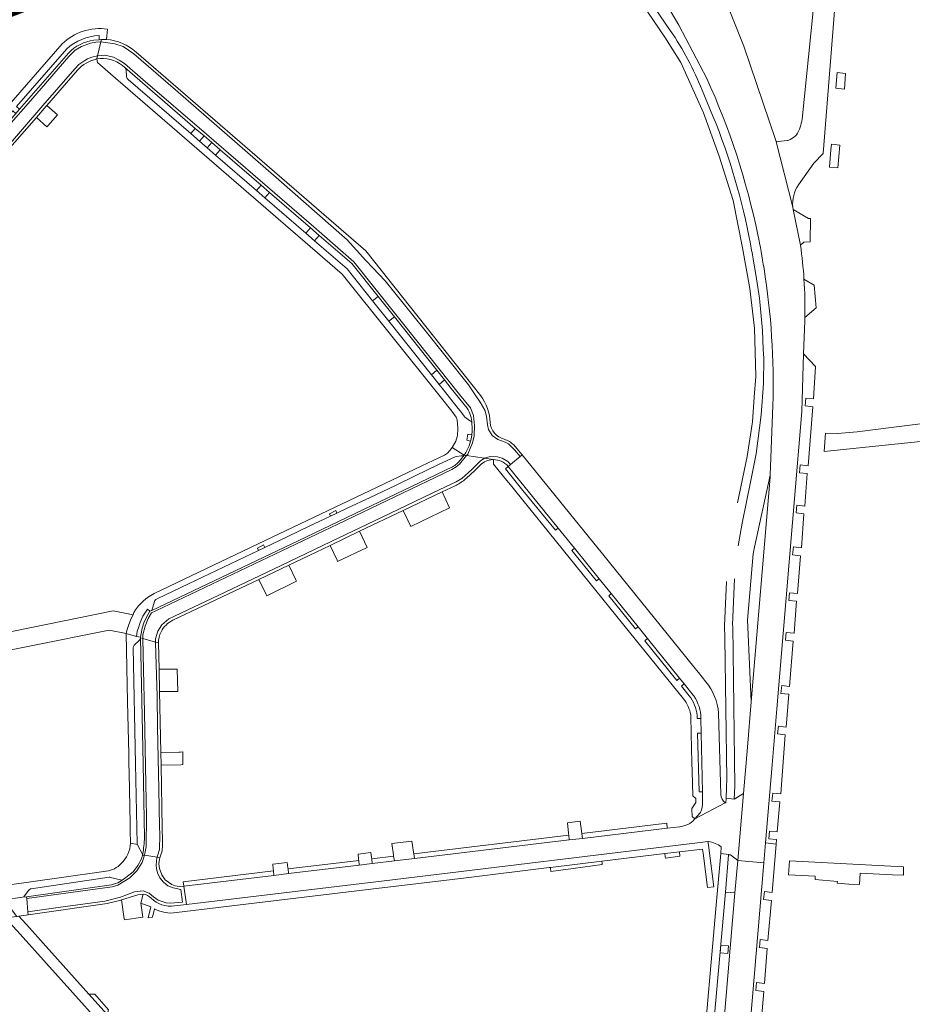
# Model space of a CAD drawing. Header units: metres. Extents: x 166325 to 190320, y 381923 to 404576.
# Tile 544 of 656: x 172413 to 172659, y 392947 to 393219. Entities that reach past the tile are written whole.
import ezdxf

# ---------------------------------------------------------------- set-up
doc = ezdxf.new("R2010")
doc.units = ezdxf.units.M
for name, color, linetype, lineweight in [('B-WE-VH-VERHARDING_ASFALT-GV', 8, 'Continuous', 18), ('B-WE-VH-VERHARDING_BETONSTRAATSTEEN-GV', 8, 'Continuous', 18), ('B-WE-VH-VERHARDING_N-WEG', 8, 'Continuous', 18), ('B-WE-VH-VERHARDING_STRAATBAKSTEEN-GV', 8, 'Continuous', 18)]:
    doc.layers.add(name, color=color, linetype=linetype, lineweight=lineweight)

msp = doc.modelspace()

# ---------------------------------------------------------------- linework, layer by layer
at = {"layer": 'B-WE-VH-VERHARDING_ASFALT-GV', "flags": 128}
for points in [[(172634.769, 393181.888), (172638.87, 393232.93), (172639.101, 393237.41), (172639.021, 393242.32), (172638.199, 393251.827), (172638.19, 393251.93), (172637.38, 393256.671), (172636.762, 393259.225), (172636.041, 393261.751), (172632.52, 393271.921), (172629.237, 393280.188), (172626.137, 393287.64), (172625.821, 393288.4), (172620.699, 393286.416), (172620.882, 393286.008), (172622.037, 393283.117), (172626.8, 393269.952), (172628.129, 393265.726), (172629.33, 393261.461), (172630.93, 393254.2), (172631.715, 393250.097), (172632.101, 393247.16)], [(172628.492, 393156.548), (172628.484, 393156.604), (172626.512, 393166.441), (172626.376, 393167.121), (172621.716, 393185.49), (172612.908, 393211.588), (172608.813, 393221.715), (172604.451, 393231.73), (172585.522, 393271.161), (172584.117, 393274.544)], [(172587.361, 393237.899), (172573.737, 393266.909), (172567.811, 393263.902), (172567.224, 393263.559), (172571.242, 393257.466), (172594.915, 393217.377), (172602.622, 393202.67)], [(172592.557, 393215.856), (172559.417, 393264.521), (172557.602, 393263.312), (172557.923, 393262.912), (172559.368, 393260.751), (172591.079, 393214.002), (172595.504, 393207.002), (172601.755, 393193.11), (172606.091, 393181.137), (172609.919, 393168.89), (172612.516, 393155.884), (172614.567, 393144.595), (172615.855, 393133.655), (172616.147, 393120.3), (172615.74, 393114.572), (172615.265, 393107.834), (172613.764, 393098.178), (172611.14, 393085.447)], [(172632.47, 393230.573), (172631.881, 393220.35), (172628.951, 393191.42)], [(172604.346, 393192.253), (172601.352, 393199.385)], [(172621.716, 393185.49), (172626.376, 393167.121)], [(172624.841, 393185.46), (172622.341, 393185.195)], [(172627.957, 393173.253), (172632.17, 393179.21), (172634.769, 393181.888)], [(172611.324, 393073.52), (172612.359, 393079.833), (172614.773, 393091.588), (172616.271, 393098.996), (172617.683, 393109.715), (172618.323, 393118.357), (172618.363, 393125.416), (172618.245, 393127.74), (172618.026, 393133.054), (172617.187, 393141.916), (172616.174, 393148.484), (172615.52, 393152.173)], [(172620.911, 393112.323), (172620.166, 393093.041), (172620.144, 393092.47), (172614.934, 393030.475), (172613.882, 393017.964), (172612.804, 393005.135), (172611.18, 392986.642), (172618.414, 392985.967), (172618.88, 392991.477), (172620.706, 393013.052), (172622.013, 393028.506), (172628.879, 393110.615), (172629.383, 393126.551), (172629.672, 393135.694), (172629.686, 393136.151), (172629.699, 393136.608)], [(172609.783, 393051.336), (172609.777, 393051.753), (172610.329, 393064.439)], [(172608.097, 393063.684), (172607.538, 393051.468), (172607.588, 393048.146), (172608.17, 393009.089), (172608.114, 393006.905), (172607.951, 393003.809), (172610.152, 393003.581), (172610.384, 393007.128), (172609.783, 393051.336)], [(172591.637, 392791.493), (172596.234, 392845.441), (172599.784, 392886.665), (172600.715, 392897.48), (172603.21, 392926.454), (172607.755, 392977.893), (172608.668, 392988.221), (172608.677, 392988.326), (172606.475, 392988.53), (172605.414, 392976.451), (172601.074, 392927.049), (172598.552, 392897.673), (172597.625, 392886.866), (172594.102, 392845.831), (172589.485, 392791.499)], [(172598.483, 392777.65), (172598.423, 392776.062), (172598.235, 392774.753), (172597.961, 392772.915), (172602.346, 392771.678), (172602.681, 392774.063), (172602.913, 392776.084), (172602.978, 392778.038), (172603.02, 392783.153), (172602.889, 392783.158), (172602.188, 392792.974), (172602.159, 392794.212), (172605.973, 392838.91), (172618.414, 392985.967), (172611.18, 392986.642), (172610.413, 392977.691), (172605.923, 392925.332), (172599.071, 392845.557), (172594.781, 392794.751), (172591.127, 392779.807), (172591.032, 392779.825), (172590.401, 392776.224), (172589.991, 392773.958), (172594.054, 392773.501)]]:
    msp.add_lwpolyline(points, dxfattribs=at)
at = {"layer": 'B-WE-VH-VERHARDING_ASFALT-GV'}
for points in [[(172601.352, 393199.385, 0.0554178), (172592.557, 393215.856)], [(172602.622, 393202.67, -0.0557375), (172616.74, 393159.431)], [(172614.695, 393156.935, 0.0502568), (172604.346, 393192.253)], [(172628.951, 393191.42, -0.0964058), (172627.431, 393187.041)], [(172627.431, 393187.041, -0.0991658), (172625.663, 393185.761)], [(172622.341, 393185.195, -0.4459754), (172621.716, 393185.49)], [(172625.663, 393185.761, -0.040113), (172624.841, 393185.46)], [(172626.376, 393167.121, -0.1668393), (172627.957, 393173.253)], [(172616.74, 393159.431, -0.0113285), (172618.437, 393150.166)], [(172615.52, 393152.173, 0.0065321), (172614.695, 393156.935)], [(172629.483, 393147.215, 0.0202612), (172628.492, 393156.548)], [(172618.437, 393150.166, -0.0464552), (172620.911, 393112.323)], [(172629.699, 393136.608, 0.0226268), (172629.483, 393147.215)]]:
    msp.add_lwpolyline(points, format="xyb", dxfattribs=at)
at = {"layer": 'B-WE-VH-VERHARDING_BETONSTRAATSTEEN-GV'}
for points in [[(172437.05, 393216.246, 0.2351062), (172424.532, 393212.155)], [(172425.865, 393210.819, -0.1740586), (172434.683, 393214.498)], [(172433.302, 393213.226, 0.1666278), (172426.307, 393209.662)], [(172435.449, 393213.399, -0.0257547), (172436.769, 393213.385)], [(172444.975, 393209.854, 0.1746012), (172436.769, 393213.385)], [(172428.765, 393204.903, -0.1582706), (172434.129, 393208.012)], [(172434.129, 393208.012, -0.2228755), (172441.204, 393206.219)], [(172542.789, 393107.588, 0.1520137), (172540.173, 393114.996)], [(172536.401, 393111.546, -0.1536629), (172537.745, 393107.341)], [(172537.745, 393107.341, 0.1939053), (172537.352, 393107.985)], [(172546.692, 393102.977, -0.3237101), (172542.789, 393107.588)], [(172549.296, 393101.394, 0.1301704), (172546.692, 393102.977)], [(172534.595, 393097.316, -0.0889895), (172532.388, 393095.332)], [(172540.073, 393095.878, -0.1842153), (172543.5, 393097.367)], [(172543.737, 393097.366, -0.0944563), (172545.791, 393096.922)], [(172547.789, 393095.487, 0.111573), (172545.791, 393096.922)], [(172533.132, 393090.157, 0.0530932), (172535.684, 393091.762)], [(172451.859, 393049.778, -0.1686078), (172455.169, 393052.992)], [(172451.178, 393046.732, -0.1316724), (172451.859, 393049.778)], [(172605.889, 393027.36, 0.1531665), (172602.384, 393035.985)], [(172599.967, 393026.642, 0.143265), (172597.74, 393032.138)], [(172598.54, 393032.784, -0.143382), (172600.99, 393026.745)], [(172596.204, 393031.267, -0.1240137), (172598.195, 393026.872)], [(172607.688, 393002.555, -0.2145825), (172606.476, 393004.829)], [(172601.471, 393002.798, -0.1299633), (172600.864, 392999.897)], [(172599.265, 392998.015, -0.1811745), (172595.152, 392995.936)], [(172443.428, 392991.389, -0.1931399), (172440.857, 392985.783)], [(172447.306, 392992.984, -0.0400544), (172446.783, 392988.318)], [(172603.133, 392991.896, -0.1022398), (172606.642, 392990.433)], [(172446.733, 392988.144, 0.089514), (172446.642, 392988.515)], [(172446.733, 392988.144, -0.0896772), (172446.686, 392987.754)], [(172440.857, 392985.783, -0.1778248), (172436.741, 392983.679)], [(172443.744, 392983.122, 0.1066726), (172446.686, 392987.754)], [(172440.425, 392980.752, -0.0938526), (172438.142, 392979.918)], [(172415.383, 392978.459, -0.1882271), (172416.035, 392978.844)], [(172446.953, 392977.342, -0.1505463), (172449.114, 392976.237)], [(172413.624, 392976.465, 0.172043), (172414.182, 392976.837)], [(172455.611, 392974.064, -0.2295052), (172449.114, 392976.237)], [(172450.073, 392973.232, 0.159354), (172456.097, 392972.226)]]:
    msp.add_lwpolyline(points, format="xyb", dxfattribs=at)
at = {"layer": 'B-WE-VH-VERHARDING_BETONSTRAATSTEEN-GV', "flags": 128}
for points in [[(172434.683, 393214.498), (172434.798, 393214.503), (172434.797, 393213.346), (172435.449, 393213.399)], [(172436.769, 393213.385), (172436.884, 393214.437), (172437.05, 393216.246)], [(172326.114, 393093.743), (172325.07, 393092.243), (172325.618, 393091.835), (172329.788, 393097.464), (172336.919, 393105.857), (172350.17, 393120.619), (172369.069, 393142.874), (172384.069, 393160.044), (172396.339, 393174.49), (172415.799, 393196.463), (172426.427, 393208.703), (172428.169, 393210.479), (172429.87, 393211.473), (172432.358, 393212.342), (172433.891, 393212.639), (172435.062, 393212.733), (172435.279, 393212.706), (172435.449, 393213.399), (172434.797, 393213.346), (172433.302, 393213.226)], [(172424.532, 393212.155), (172401.081, 393185.305), (172399.585, 393183.593), (172399.289, 393183.253), (172394.157, 393177.364), (172371.329, 393151.166), (172367.853, 393147.191), (172361.234, 393139.604), (172359.499, 393139.489), (172358.03, 393137.809), (172356.323, 393135.855), (172355.23, 393134.605), (172343.707, 393121.425), (172343.509, 393121.198), (172343.159, 393120.797), (172343.238, 393120.728)], [(172435.449, 393213.399), (172435.279, 393212.706), (172439.116, 393212.236), (172441.428, 393211.444), (172444.348, 393209.408), (172455.826, 393199.465), (172483.679, 393175.32), (172503.262, 393158.051), (172508.418, 393152.392), (172510.363, 393150.326), (172513.812, 393146.734), (172524.442, 393133.489), (172536.842, 393117.997), (172538.869, 393114.934), (172539.994, 393113.234), (172541.326, 393111.043), (172541.765, 393109.334), (172542.083, 393106.954), (172542.353, 393105.665), (172543.367, 393103.98), (172544.906, 393102.918), (172546.921, 393102.161), (172547.853, 393101.754), (172549.556, 393100.027), (172551.039, 393098.195), (172551.631, 393098.688), (172550.64, 393099.911), (172549.296, 393101.394)], [(172434.129, 393208.012), (172434.339, 393208.869), (172432.754, 393208.471), (172431.591, 393208.051), (172430.802, 393207.599), (172429.162, 393206.497), (172428.073, 393205.33), (172419.198, 393195.133), (172407.311, 393181.45), (172371.499, 393140.316), (172347.362, 393112.495), (172335.817, 393099.29), (172328.518, 393089.679), (172329.074, 393089.265), (172338.381, 393101.07), (172351.181, 393115.79), (172355.324, 393120.566), (172356.01, 393121.353), (172380.591, 393149.545), (172380.785, 393149.768)], [(172426.307, 393209.662), (172412.748, 393194.142), (172411.756, 393192.968), (172401.595, 393181.293), (172400.541, 393180.269), (172399.261, 393178.836), (172389.884, 393167.826), (172388.869, 393166.654), (172379.353, 393155.764), (172378.364, 393154.598), (172370.068, 393145.107)], [(172378.364, 393154.598), (172379.353, 393155.764), (172378.532, 393156.481), (172388.041, 393167.354), (172388.869, 393166.654), (172389.884, 393167.826), (172389.054, 393168.533), (172398.431, 393179.543), (172399.691, 393180.995), (172400.541, 393180.269), (172401.595, 393181.293), (172400.774, 393182.017), (172410.944, 393193.652), (172411.756, 393192.968), (172412.748, 393194.142), (172411.962, 393194.852), (172425.865, 393210.819)], [(172536.277, 393098.467), (172536.643, 393098.902), (172537.945, 393101.945), (172538.372, 393103.918), (172538.465, 393106.746), (172538.192, 393109.527), (172537.325, 393111.669), (172534.302, 393115.345), (172522.925, 393129.679), (172505.121, 393151.984), (172494.059, 393161.614), (172464.406, 393187.232), (172446.88, 393202.38), (172441.747, 393206.81), (172440.339, 393207.701), (172438.715, 393208.489), (172436.3, 393209.066), (172434.339, 393208.869), (172434.129, 393208.012)], [(172540.173, 393114.996), (172535.198, 393121.261), (172508.428, 393154.994), (172444.975, 393209.854)], [(172434.129, 393208.012), (172434.306, 393207.023), (172440.048, 393202.06), (172440.639, 393201.549), (172501.906, 393148.593), (172528.954, 393114.799), (172532.206, 393110.697), (172533.353, 393109.051), (172533.628, 393108.374), (172533.779, 393107.359), (172533.883, 393105.838), (172533.766, 393103.98), (172533.269, 393102.41), (172532.266, 393100.665), (172535.581, 393098.57)], [(172441.91, 393205.635), (172441.204, 393206.219)], [(172441.204, 393206.219), (172441.91, 393205.635), (172461.33, 393188.859), (172463.74, 393186.776), (172465.903, 393184.908), (172468.183, 393182.938), (172479.535, 393173.131), (172481.809, 393171.167), (172493.178, 393161.345), (172495.564, 393159.284), (172504.599, 393151.479), (172511.806, 393142.433), (172516.327, 393136.76), (172528.072, 393122.018), (172530.2, 393119.347), (172532.042, 393117.035), (172536.401, 393111.546)], [(172380.785, 393149.768), (172381.492, 393150.578), (172381.774, 393150.902), (172383.999, 393153.454), (172386.369, 393156.173), (172393.925, 393164.839), (172397.01, 393168.401), (172401.948, 393174.103), (172402.022, 393174.189), (172402.908, 393175.211), (172402.984, 393175.299), (172406.072, 393178.865), (172406.317, 393179.148), (172408.442, 393181.586), (172408.789, 393181.984), (172417.422, 393191.889), (172420.117, 393194.981), (172420.297, 393195.188), (172428.765, 393204.903)], [(172537.352, 393107.985), (172535.726, 393109.187), (172535.57, 393109.324), (172534.824, 393110.342), (172533.62, 393111.944), (172529.864, 393116.641), (172528.677, 393118.133), (172526.551, 393120.805), (172514.815, 393135.555), (172510.298, 393141.232), (172503.275, 393150.059), (172494.297, 393157.817), (172491.911, 393159.878), (172480.543, 393169.701), (172478.27, 393171.666), (172466.918, 393181.474), (172464.638, 393183.444), (172462.476, 393185.313), (172460.065, 393187.395), (172442.764, 393202.345)], [(172535.581, 393098.57), (172536.068, 393099.325), (172536.562, 393100.237), (172536.958, 393101.129), (172537.19, 393101.792), (172537.398, 393102.445), (172536.381, 393102.732), (172536.654, 393104.394), (172537.723, 393104.24), (172537.797, 393105.221), (172537.807, 393106.269), (172537.745, 393107.341)], [(172537.745, 393107.341), (172537.807, 393106.269), (172537.797, 393105.221), (172537.723, 393104.24), (172537.539, 393102.998), (172537.398, 393102.445), (172537.19, 393101.792), (172536.958, 393101.129), (172536.562, 393100.237), (172536.068, 393099.325), (172535.581, 393098.57), (172536.277, 393098.467)], [(172446.155, 393048.306), (172446.168, 393048.136), (172446.871, 393047.939), (172446.857, 393048.944), (172447.445, 393051.33), (172448.342, 393053.444), (172449.261, 393055.031), (172450.411, 393055.575), (172467.848, 393063.884), (172500.674, 393079.534), (172532.195, 393094.579), (172533.426, 393095.325), (172534.314, 393096.141), (172536.277, 393098.467), (172535.581, 393098.57), (172534.595, 393097.316)], [(172543.5, 393097.367), (172543.737, 393097.366), (172541.268, 393097.73), (172539.996, 393096.898), (172537.717, 393094.638), (172534.932, 393092.165), (172533.382, 393091.215), (172528.856, 393089.056), (172512.973, 393081.455), (172498.9, 393074.723), (172484.867, 393068.032), (172467.611, 393059.806), (172455.607, 393054.126), (172453.974, 393053.367), (172452.102, 393051.714), (172450.977, 393049.933), (172450.332, 393047.82), (172450.353, 393046.963), (172451.178, 393046.732)], [(172547.789, 393095.487), (172548.382, 393095.981), (172547.63, 393096.817), (172546.096, 393097.718), (172544.85, 393098.093), (172542.938, 393098.228), (172541.648, 393097.895), (172541.268, 393097.73), (172543.737, 393097.366)], [(172543.737, 393097.366), (172543.747, 393096.482), (172543.751, 393096.084), (172547.32, 393091.65), (172547.914, 393090.912), (172581.291, 393049.701), (172596.204, 393031.267)], [(172602.384, 393035.985), (172600.31, 393038.55), (172600.224, 393038.656), (172599.034, 393040.127), (172573.797, 393071.334), (172551.631, 393098.688), (172551.039, 393098.195), (172548.382, 393095.981), (172547.789, 393095.487), (172550.93, 393091.596), (172561.589, 393078.44), (172566.105, 393072.892), (172572.937, 393064.438), (172576.259, 393060.338), (172583.665, 393051.202), (172586.269, 393047.978), (172595.136, 393036.999)], [(172532.388, 393095.332), (172489.708, 393074.967), (172449.293, 393055.721), (172448.785, 393055.483), (172448.322, 393054.672), (172447.248, 393052.572), (172446.61, 393050.765), (172446.155, 393048.306)], [(172535.684, 393091.762), (172537.194, 393093.077), (172538.66, 393094.437), (172540.073, 393095.878)], [(172597.74, 393032.138), (172595.602, 393034.785), (172596.379, 393035.459), (172595.136, 393036.999), (172594.351, 393036.312), (172585.478, 393047.314), (172586.269, 393047.978), (172583.665, 393051.202), (172582.902, 393050.628), (172575.539, 393059.735), (172576.259, 393060.338), (172572.937, 393064.438), (172572.186, 393063.871), (172565.379, 393072.276), (172566.105, 393072.892), (172561.589, 393078.44), (172560.858, 393077.858), (172551.846, 393088.828), (172546.982, 393094.829), (172547.789, 393095.487)], [(172487.171, 393068.239), (172492.776, 393070.909), (172498.553, 393073.664), (172506.716, 393077.558), (172518.762, 393083.303), (172529.565, 393088.456), (172533.132, 393090.157)], [(172455.169, 393052.992), (172478.864, 393064.281), (172487.171, 393068.239)], [(172446.168, 393048.136), (172446.155, 393048.306), (172445.09, 393048.477), (172442.256, 393049.313), (172442.635, 393030.464), (172442.924, 393016.082), (172442.979, 393013.354), (172443.03, 393010.881), (172443.317, 392996.795), (172443.357, 392994.879), (172443.428, 392991.389), (172445.334, 392991.008)], [(172446.168, 393048.136), (172446.899, 393013.345), (172447.306, 392992.984)], [(172446.783, 392988.318), (172446.733, 392988.144), (172447.316, 392988.055), (172447.76, 392990.404), (172447.867, 392998.909), (172447.692, 393007.679), (172447.289, 393027.507), (172447, 393039.268), (172446.871, 393047.939), (172446.168, 393048.136)], [(172445.334, 392991.008), (172445.302, 392991.236), (172444.849, 393013.29), (172444.204, 393045.351)], [(172444.474, 393046.068), (172445.892, 393047.478)], [(172595.136, 393036.999), (172596.379, 393035.459), (172598.54, 393032.784)], [(172598.195, 393026.872), (172598.252, 393026.523), (172598.351, 393021.693), (172598.516, 393013.634), (172598.576, 393011.323), (172598.755, 393004.489), (172599.569, 393003.735), (172599.607, 393002.684), (172598.514, 393001.003), (172598.525, 393000.586), (172598.567, 392998.917)], [(172601.471, 393002.798), (172601.401, 393005.598), (172600.541, 393005.605), (172600.09, 393021.798), (172601.041, 393021.803), (172600.94, 393025.811), (172599.99, 393025.806), (172599.967, 393026.642)], [(172600.99, 393026.745), (172600.94, 393025.811), (172601.041, 393021.803), (172601.466, 393005.598), (172601.401, 393005.598), (172601.471, 393002.798)], [(172606.476, 393004.829), (172605.889, 393027.36)], [(172606.642, 392990.433), (172606.475, 392988.53), (172608.677, 392988.326), (172608.668, 392988.221), (172609.206, 392988.184), (172611.18, 392986.642), (172612.804, 393005.135), (172610.152, 393003.581), (172607.951, 393003.809), (172607.849, 393002.542), (172607.688, 393002.555), (172599.343, 392998.104), (172599.265, 392998.015)], [(172600.864, 392999.897), (172600.796, 392999.765), (172599.343, 392998.104), (172607.688, 393002.555)], [(172598.567, 392998.917), (172598.57, 392998.805), (172599.343, 392998.104), (172600.796, 392999.765), (172600.864, 392999.897)], [(172595.152, 392995.936), (172591.727, 392995.52), (172568.279, 392992.69), (172564.658, 392992.345), (172521.875, 392987.164), (172516.318, 392986.497), (172510.213, 392985.757), (172506.637, 392985.326), (172487.113, 392983), (172483.072, 392982.503), (172458.171, 392979.492), (172458.908, 392974.46), (172515.772, 392981.295), (172600.788, 392991.635)], [(172446.642, 392988.515), (172445.422, 392990.794), (172445.334, 392991.008), (172443.428, 392991.389)], [(172573.678, 392986.424), (172591.05, 392988.526), (172595.137, 392989.02), (172601.449, 392989.784), (172601.593, 392988.676), (172602.831, 392979.139), (172604.617, 392979.364), (172603.097, 392990.871), (172602.965, 392991.868), (172600.788, 392991.635), (172515.772, 392981.295), (172458.908, 392974.46), (172455.611, 392974.064)], [(172600.788, 392991.635), (172602.965, 392991.868), (172603.133, 392991.896)], [(172616.819, 392932.277), (172618.35, 392950.454), (172616.136, 392950.695), (172616.377, 392952.913), (172618.538, 392952.678), (172619.353, 392962.349), (172617.157, 392962.588), (172617.398, 392964.806), (172619.54, 392964.573), (172620.468, 392975.585), (172618.301, 392975.82), (172618.542, 392978.038), (172620.709, 392977.803), (172621.816, 392991.176), (172618.88, 392991.477), (172618.414, 392985.967)], [(172414.707, 392976.618), (172414.756, 392976.09), (172438.322, 392979.361), (172439.929, 392979.826), (172443.213, 392981.878), (172445.187, 392983.796), (172446.695, 392986.08), (172447.316, 392988.055), (172446.733, 392988.144)], [(172451.562, 392987.406), (172450.799, 392987.523), (172450.744, 392987.361), (172450.571, 392986.483), (172450.501, 392985.335), (172450.576, 392984.378), (172450.871, 392983.258), (172451.503, 392981.825), (172452.508, 392980.6), (172453.754, 392979.669), (172455.189, 392979.03), (172457.335, 392978.612), (172457.81, 392975.12), (172454.51, 392974.818), (172453.26, 392974.911), (172451.106, 392975.677), (172449.814, 392976.559), (172448.595, 392977.567), (172446.898, 392978.211), (172444.503, 392977.949), (172440.634, 392976.477), (172436.36, 392975.407), (172423.42, 392973.643), (172415.092, 392972.431), (172415.166, 392971.631), (172437.024, 392974.732), (172438.922, 392975.18), (172440.792, 392975.712), (172440.978, 392975.769), (172445.459, 392977.136), (172446.953, 392977.342)], [(172455.611, 392974.064), (172458.908, 392974.46), (172458.171, 392979.492), (172456.841, 392979.465), (172455.748, 392979.624), (172454.812, 392979.98), (172452.994, 392981.299), (172452.044, 392982.699), (172451.432, 392984.388), (172451.239, 392985.723), (172451.45, 392987.012), (172451.562, 392987.406)], [(172456.097, 392972.226), (172456.151, 392972.232), (172505.977, 392978.23), (172536.161, 392981.883), (172559.094, 392984.659), (172559.449, 392984.702), (172573.678, 392986.424)], [(172618.414, 392985.967), (172605.973, 392838.91), (172602.159, 392794.212), (172602.188, 392792.974), (172602.889, 392783.158), (172603.02, 392783.153)], [(172436.741, 392983.679), (172423.702, 392981.821), (172409.319, 392979.771), (172408.864, 392979.706), (172406.929, 392979.431), (172405.893, 392979.283), (172408.565, 392975.746), (172413.624, 392976.465)], [(172443.744, 392983.122), (172441.4, 392981.355), (172440.425, 392980.752)], [(172441.242, 392981.279), (172441.4, 392981.355), (172443.744, 392983.122)], [(172438.142, 392979.918), (172414.707, 392976.618)], [(172414.182, 392976.837), (172415.383, 392978.459)], [(172446.953, 392977.342), (172446.249, 392974.834), (172449.063, 392973.863), (172448.344, 392970.805), (172449.5, 392970.965), (172450.073, 392973.232)], [(172591.032, 392779.825), (172591.127, 392779.807), (172594.781, 392794.751), (172599.071, 392845.557), (172605.923, 392925.332), (172610.413, 392977.691), (172607.755, 392977.893), (172603.21, 392926.454), (172600.715, 392897.48), (172599.784, 392886.665)]]:
    msp.add_lwpolyline(points, dxfattribs=at)
for points in [[(172640.986, 393203.998), (172638.646, 393204.248), (172638.297, 393199.948), (172640.663, 393199.69)], [(172423.284, 393192.585), (172420.297, 393195.188), (172420.117, 393194.981), (172417.422, 393191.889), (172420.352, 393189.314), (172420.561, 393189.541)], [(172639.36, 393184.236), (172637.042, 393184.485), (172636.918, 393182.953), (172636.531, 393178.176), (172638.862, 393177.961)], [(172625.487, 393034.705), (172626.529, 393047.233), (172624.361, 393047.465), (172624.59, 393049.605), (172626.758, 393049.373), (172627.423, 393058.216), (172625.257, 393058.465), (172625.501, 393060.589), (172627.667, 393060.34), (172628.504, 393070.815), (172626.339, 393071.07), (172626.598, 393073.273), (172628.763, 393073.018), (172629.469, 393082.39), (172627.302, 393082.629), (172627.538, 393084.773), (172629.705, 393084.534), (172630.405, 393093.496), (172628.237, 393093.726), (172628.467, 393095.897), (172630.635, 393095.667), (172631.944, 393111.921), (172629.775, 393112.187), (172629.951, 393114.288), (172632.123, 393114.106), (172632.674, 393123.058), (172629.383, 393126.551), (172628.879, 393110.615), (172622.013, 393028.506), (172620.706, 393013.052), (172618.88, 392991.477), (172621.816, 392991.176), (172621.918, 392992.409), (172619.747, 392992.609), (172619.944, 392994.751), (172622.115, 392994.551), (172622.792, 393002.798), (172620.627, 393003.051), (172620.884, 393005.248), (172623.049, 393004.995), (172624.323, 393021.334), (172622.157, 393021.58), (172622.4, 393023.72), (172624.566, 393023.474), (172625.263, 393032.532), (172623.094, 393032.756), (172623.318, 393034.929)], [(172674.895, 393108.862), (172653.589, 393106.182), (172644.136, 393105.044), (172638.724, 393104.585), (172635.46, 393104.67), (172635.08, 393099.64), (172664.351, 393102.646), (172664.53, 393102.664), (172675.429, 393103.783)], [(172537.723, 393104.24), (172536.654, 393104.394), (172536.381, 393102.732), (172537.398, 393102.445), (172537.539, 393102.998)], [(172535.581, 393098.57), (172532.266, 393100.665), (172531.686, 393099.846), (172530.968, 393099.147), (172530.129, 393098.613), (172523.914, 393095.595), (172507.506, 393087.778), (172480.628, 393074.974), (172449.982, 393060.344), (172449.01, 393059.788), (172448.108, 393059.239), (172446.992, 393058.342), (172445.663, 393057.007), (172444.839, 393055.856), (172444.385, 393055.081), (172444.133, 393054.465), (172443.54, 393053.263), (172442.905, 393051.555), (172442.442, 393050.19), (172442.256, 393049.313), (172445.09, 393048.477), (172445.151, 393049.152), (172445.317, 393049.926), (172445.608, 393050.881), (172446.106, 393052.347), (172446.881, 393054.132), (172447.393, 393054.962), (172448.137, 393056.046), (172448.785, 393055.483), (172449.293, 393055.721), (172450.089, 393058.195), (172450.187, 393058.414), (172450.407, 393058.702), (172450.967, 393058.952), (172459.469, 393063.067), (172469.093, 393067.628), (172478.746, 393072.235), (172478.499, 393072.932), (172480.203, 393073.784), (172480.555, 393073.067), (172486.916, 393076.092), (172492.814, 393078.93), (172498.665, 393081.71), (172498.378, 393082.411), (172500.12, 393083.266), (172500.456, 393082.56), (172503.305, 393083.914), (172509.6, 393086.873), (172516.67, 393090.231), (172522.053, 393092.889), (172528.558, 393095.96), (172533.09, 393098.136), (172533.4, 393098.215), (172534.797, 393098.404), (172535.202, 393098.422)], [(172531.584, 393084.018), (172529.565, 393088.456), (172518.762, 393083.303), (172520.879, 393078.849)], [(172498.665, 393081.71), (172500.456, 393082.56), (172500.12, 393083.266), (172498.378, 393082.411)], [(172498.553, 393073.664), (172500.483, 393069.57), (172500.643, 393069.231), (172508.815, 393073.087), (172506.716, 393077.558)], [(172478.746, 393072.235), (172480.555, 393073.067), (172480.203, 393073.784), (172478.499, 393072.932)], [(172487.171, 393068.239), (172478.864, 393064.281), (172480.9, 393060.093), (172481.067, 393059.748), (172489.293, 393063.797), (172489.131, 393064.135)], [(172446.155, 393048.306), (172446.61, 393050.765), (172447.248, 393052.572), (172448.322, 393054.672), (172448.785, 393055.483), (172448.137, 393056.046), (172447.393, 393054.962), (172446.881, 393054.132), (172446.106, 393052.347), (172445.608, 393050.881), (172445.317, 393049.926), (172445.151, 393049.152), (172445.09, 393048.477)], [(172392.949, 393044.005), (172393.467, 393041.364), (172437.508, 393050.272), (172442.256, 393049.313), (172442.442, 393050.19), (172442.905, 393051.555), (172443.54, 393053.263), (172444.133, 393054.465), (172438.616, 393055.589), (172392.536, 393046.219)], [(172451.886, 393012.968), (172451.822, 393016.481), (172451.744, 393020.777), (172451.472, 393033.266), (172451.337, 393039.431), (172451.178, 393046.732), (172450.353, 393046.963), (172450.435, 393043.688), (172450.798, 393032.021), (172450.882, 393023.453), (172451.266, 393006.302), (172451.45, 392996.146), (172451.528, 392993.734), (172451.484, 392989.679), (172451.016, 392988.165), (172450.799, 392987.523), (172451.562, 392987.406), (172452.091, 392989.055), (172452.162, 392989.277), (172452.275, 392990.786), (172452.27, 392991.832), (172452.263, 392992.223), (172452.204, 392995.491)], [(172456.509, 393033.331), (172456.327, 393039.516), (172456.033, 393039.511), (172451.337, 393039.431), (172451.472, 393033.266), (172456.033, 393033.325)], [(172451.886, 393012.968), (172457.359, 393013.094), (172457.901, 393013.106), (172457.849, 393016.606), (172457.227, 393016.593), (172456.751, 393016.583), (172451.822, 393016.481)], [(172568.104, 392994.075), (172567.668, 392997.531), (172564.153, 392997.068), (172564.465, 392994.154), (172564.517, 392993.667), (172564.658, 392992.345), (172568.279, 392992.69)], [(172591.727, 392995.52), (172591.563, 392996.979), (172568.104, 392994.075), (172568.279, 392992.69)], [(172564.658, 392992.345), (172564.517, 392993.667), (172521.684, 392988.442), (172521.875, 392987.164)], [(172515.651, 392991.308), (172516.068, 392988.221), (172516.128, 392987.78), (172516.318, 392986.497), (172521.875, 392987.164), (172521.684, 392988.442), (172521.613, 392988.926), (172521.167, 392991.991)], [(172510.213, 392985.757), (172510.068, 392987.055), (172510.004, 392987.495), (172509.808, 392988.833), (172506.286, 392988.406), (172506.441, 392986.966), (172506.478, 392986.624), (172506.637, 392985.326)], [(172591.05, 392988.526), (172591.169, 392987.646), (172591.223, 392987.244), (172595.218, 392987.798), (172595.137, 392989.02)], [(172482.73, 392985.592), (172482.862, 392984.344), (172482.919, 392983.808), (172483.072, 392982.503), (172487.113, 392983), (172486.947, 392984.28), (172486.902, 392984.621), (172486.712, 392986.056)], [(172506.637, 392985.326), (172506.478, 392986.624), (172486.947, 392984.28), (172487.113, 392983)], [(172516.128, 392987.78), (172510.068, 392987.055), (172510.213, 392985.757), (172516.318, 392986.497)], [(172559.564, 392983.589), (172565.728, 392984.417), (172573.73, 392985.492), (172573.707, 392985.897), (172573.678, 392986.424), (172559.449, 392984.702)], [(172656.968, 392984.84), (172625.512, 392986.508), (172625.206, 392982.706), (172632.613, 392982.279), (172632.561, 392981.351), (172638.703, 392980.864), (172638.662, 392980.344), (172641.86, 392980.076), (172644.798, 392979.98), (172644.959, 392983.113), (172653.969, 392982.648), (172656.942, 392982.528), (172656.961, 392983.881)], [(172483.072, 392982.503), (172482.919, 392983.808), (172457.996, 392980.75), (172458.171, 392979.492)], [(172446.249, 392974.834), (172446.953, 392977.342), (172445.459, 392977.136), (172440.978, 392975.769), (172441.687, 392970.554), (172441.734, 392970.211), (172446.806, 392970.928)], [(172606.507, 392963.242), (172608.632, 392963.061), (172608.452, 392960.933), (172606.326, 392961.113)]]:
    msp.add_lwpolyline(points, close=True, dxfattribs=at)
at = {"layer": 'B-WE-VH-VERHARDING_N-WEG', "const_width": 15, "flags": 128}
msp.add_lwpolyline([(173440.504, 394081.429), (173382.281, 394042.927), (173289.622, 393959.443), (173189.131, 393823.78), (172975.541, 393542.255), (172952.703, 393515.514), (172895.932, 393482.251), (172671.865, 393391.332), (172595.518, 393317.631), (172558.324, 393285.019), (172453.695, 393244.445), (172352.694, 393205.113), (172266.121, 393159.88), (172170.366, 393102.847), (171981.917, 392986.621), (171821.233, 392886.323), (171697.675, 392828.487), (171390.735, 392716.389)], dxfattribs=at)
at = {"layer": 'B-WE-VH-VERHARDING_STRAATBAKSTEEN-GV', "flags": 128}
for points in [[(172407.311, 393181.45), (172419.198, 393195.133), (172428.073, 393205.33), (172429.162, 393206.497), (172430.802, 393207.599), (172431.591, 393208.051), (172432.754, 393208.471), (172434.339, 393208.869), (172435.279, 393212.706), (172435.062, 393212.733), (172433.891, 393212.639), (172432.358, 393212.342), (172429.87, 393211.473), (172428.169, 393210.479), (172426.427, 393208.703), (172415.799, 393196.463), (172396.339, 393174.49)], [(172442.764, 393202.345), (172460.065, 393187.395), (172461.33, 393188.859), (172441.91, 393205.635)], [(172442.194, 393204.987), (172442.366, 393203.069)], [(172632.265, 393145.531), (172629.483, 393147.215)], [(172629.699, 393136.608), (172632.881, 393139.316), (172632.265, 393145.531)], [(172536.401, 393111.546), (172532.042, 393117.035), (172530.2, 393119.347), (172528.677, 393118.133)], [(172528.677, 393118.133), (172529.864, 393116.641), (172533.62, 393111.944), (172534.824, 393110.342), (172535.57, 393109.324), (172535.726, 393109.187), (172537.352, 393107.985)], [(172535.581, 393098.57), (172535.202, 393098.422), (172534.797, 393098.404), (172533.4, 393098.215), (172533.09, 393098.136), (172528.558, 393095.96), (172522.053, 393092.889), (172516.67, 393090.231), (172509.6, 393086.873), (172503.305, 393083.914), (172500.456, 393082.56), (172498.665, 393081.71), (172492.814, 393078.93), (172486.916, 393076.092), (172480.555, 393073.067), (172478.746, 393072.235), (172469.093, 393067.628), (172459.469, 393063.067), (172450.967, 393058.952), (172450.407, 393058.702), (172450.187, 393058.414), (172450.089, 393058.195), (172449.293, 393055.721), (172489.708, 393074.967), (172532.388, 393095.332)], [(172534.595, 393097.316), (172535.581, 393098.57)], [(172444.204, 393045.351), (172444.849, 393013.29), (172445.302, 392991.236), (172445.334, 392991.008), (172445.422, 392990.794), (172446.642, 392988.515)], [(172446.733, 392988.144), (172446.783, 392988.318)], [(172413.624, 392976.465), (172414.707, 392976.618), (172438.142, 392979.918)], [(172440.68, 392981.244), (172437.948, 392981.904), (172437.733, 392981.998), (172437.521, 392981.999), (172416.035, 392978.844)], [(172440.425, 392980.752), (172441.4, 392981.355)], [(172441.4, 392981.355), (172441.242, 392981.279)], [(172436.952, 392944.086), (172431.925, 392949.701), (172419.334, 392963.763), (172415.524, 392968.018), (172412.613, 392971.269), (172412.014, 392971.182), (172409.955, 392970.882), (172408.976, 392970.74), (172411.047, 392968.431), (172412.973, 392966.284), (172434.79, 392941.963), (172454.03, 392920.416), (172458.695, 392915.191)]]:
    msp.add_lwpolyline(points, dxfattribs=at)
for points in [[(172548.382, 393095.981), (172551.039, 393098.195), (172549.556, 393100.027), (172547.853, 393101.754), (172546.921, 393102.161), (172544.906, 393102.918), (172543.367, 393103.98), (172542.353, 393105.665), (172542.083, 393106.954), (172541.765, 393109.334), (172541.326, 393111.043), (172539.994, 393113.234), (172538.869, 393114.934), (172536.842, 393117.997), (172524.442, 393133.489), (172513.812, 393146.734), (172510.363, 393150.326), (172508.418, 393152.392), (172503.262, 393158.051), (172483.679, 393175.32), (172455.826, 393199.465), (172444.348, 393209.408), (172441.428, 393211.444), (172439.116, 393212.236), (172435.279, 393212.706), (172434.339, 393208.869), (172436.3, 393209.066), (172438.715, 393208.489), (172440.339, 393207.701), (172441.747, 393206.81), (172446.88, 393202.38), (172464.406, 393187.232), (172494.059, 393161.614), (172505.121, 393151.984), (172522.925, 393129.679), (172534.302, 393115.345), (172537.325, 393111.669), (172538.192, 393109.527), (172538.465, 393106.746), (172538.372, 393103.918), (172537.945, 393101.945), (172536.643, 393098.902), (172536.277, 393098.467), (172541.268, 393097.73), (172541.648, 393097.895), (172542.938, 393098.228), (172544.85, 393098.093), (172546.096, 393097.718), (172547.63, 393096.817)], [(172462.476, 393185.313), (172463.74, 393186.776), (172461.33, 393188.859), (172460.065, 393187.395)], [(172464.638, 393183.444), (172465.903, 393184.908), (172463.74, 393186.776), (172462.476, 393185.313)], [(172466.918, 393181.474), (172468.183, 393182.938), (172465.903, 393184.908), (172464.638, 393183.444)], [(172478.27, 393171.666), (172479.535, 393173.131), (172468.183, 393182.938), (172466.918, 393181.474)], [(172480.543, 393169.701), (172481.809, 393171.167), (172479.535, 393173.131), (172478.27, 393171.666)], [(172491.911, 393159.878), (172493.178, 393161.345), (172481.809, 393171.167), (172480.543, 393169.701)], [(172631.239, 393163.953), (172630.766, 393163.976), (172626.512, 393166.441), (172628.484, 393156.604), (172628.492, 393156.548), (172629.436, 393157.449), (172631.172, 393157.525)], [(172494.297, 393157.817), (172495.564, 393159.284), (172493.178, 393161.345), (172491.911, 393159.878)], [(172510.298, 393141.232), (172511.806, 393142.433), (172504.599, 393151.479), (172495.564, 393159.284), (172494.297, 393157.817), (172503.275, 393150.059)], [(172514.815, 393135.555), (172516.327, 393136.76), (172511.806, 393142.433), (172510.298, 393141.232)], [(172526.551, 393120.805), (172528.072, 393122.018), (172516.327, 393136.76), (172514.815, 393135.555)], [(172526.551, 393120.805), (172528.677, 393118.133), (172530.2, 393119.347), (172528.072, 393122.018)], [(172446.871, 393047.939), (172450.353, 393046.963), (172450.332, 393047.82), (172450.977, 393049.933), (172452.102, 393051.714), (172453.974, 393053.367), (172455.607, 393054.126), (172467.611, 393059.806), (172484.867, 393068.032), (172498.9, 393074.723), (172512.973, 393081.455), (172528.856, 393089.056), (172533.382, 393091.215), (172534.932, 393092.165), (172537.717, 393094.638), (172539.996, 393096.898), (172541.268, 393097.73), (172536.277, 393098.467), (172534.314, 393096.141), (172533.426, 393095.325), (172532.195, 393094.579), (172500.674, 393079.534), (172467.848, 393063.884), (172450.411, 393055.575), (172449.261, 393055.031), (172448.342, 393053.444), (172447.445, 393051.33), (172446.857, 393048.944)], [(172620.144, 393092.47), (172620.166, 393093.041), (172615.817, 393073.147), (172615.415, 393071.306), (172613.879, 393052.999), (172613.971, 393051.042), (172614.934, 393030.475)], [(172447.316, 392988.055), (172450.799, 392987.523), (172451.016, 392988.165), (172451.484, 392989.679), (172451.528, 392993.734), (172451.45, 392996.146), (172451.266, 393006.302), (172450.882, 393023.453), (172450.798, 393032.021), (172450.435, 393043.688), (172450.353, 393046.963), (172446.871, 393047.939), (172447, 393039.268), (172447.289, 393027.507), (172447.692, 393007.679), (172447.867, 392998.909), (172447.76, 392990.404)], [(172414.756, 392976.09), (172415.092, 392972.431), (172423.42, 392973.643), (172436.36, 392975.407), (172440.634, 392976.477), (172444.503, 392977.949), (172446.898, 392978.211), (172448.595, 392977.567), (172449.814, 392976.559), (172451.106, 392975.677), (172453.26, 392974.911), (172454.51, 392974.818), (172457.81, 392975.12), (172457.335, 392978.612), (172455.189, 392979.03), (172453.754, 392979.669), (172452.508, 392980.6), (172451.503, 392981.825), (172450.871, 392983.258), (172450.576, 392984.378), (172450.501, 392985.335), (172450.571, 392986.483), (172450.744, 392987.361), (172450.799, 392987.523), (172447.316, 392988.055), (172446.695, 392986.08), (172445.187, 392983.796), (172443.213, 392981.878), (172439.929, 392979.826), (172438.322, 392979.361)], [(172414.617, 392971.553), (172415.166, 392971.631), (172415.092, 392972.431), (172414.756, 392976.09), (172414.707, 392976.618), (172413.624, 392976.465), (172408.565, 392975.746), (172412.014, 392971.182), (172412.613, 392971.269)], [(172437.393, 392945.415), (172433.567, 392949.739), (172433.272, 392949.732), (172431.925, 392949.701), (172436.952, 392944.086)]]:
    msp.add_lwpolyline(points, close=True, dxfattribs=at)
at = {"layer": 'B-WE-VH-VERHARDING_STRAATBAKSTEEN-GV'}
for points in [[(172441.91, 393205.635, -0.201199), (172442.194, 393204.987)], [(172442.366, 393203.069, 0.2177329), (172442.764, 393202.345)], [(172446.168, 393048.136, -0.2035354), (172445.892, 393047.478)], [(172444.474, 393046.068, 0.201193), (172444.204, 393045.351)], [(172441.242, 392981.279, -0.1477789), (172440.68, 392981.244)]]:
    msp.add_lwpolyline(points, format="xyb", dxfattribs=at)

doc.saveas('drawing.dxf')
